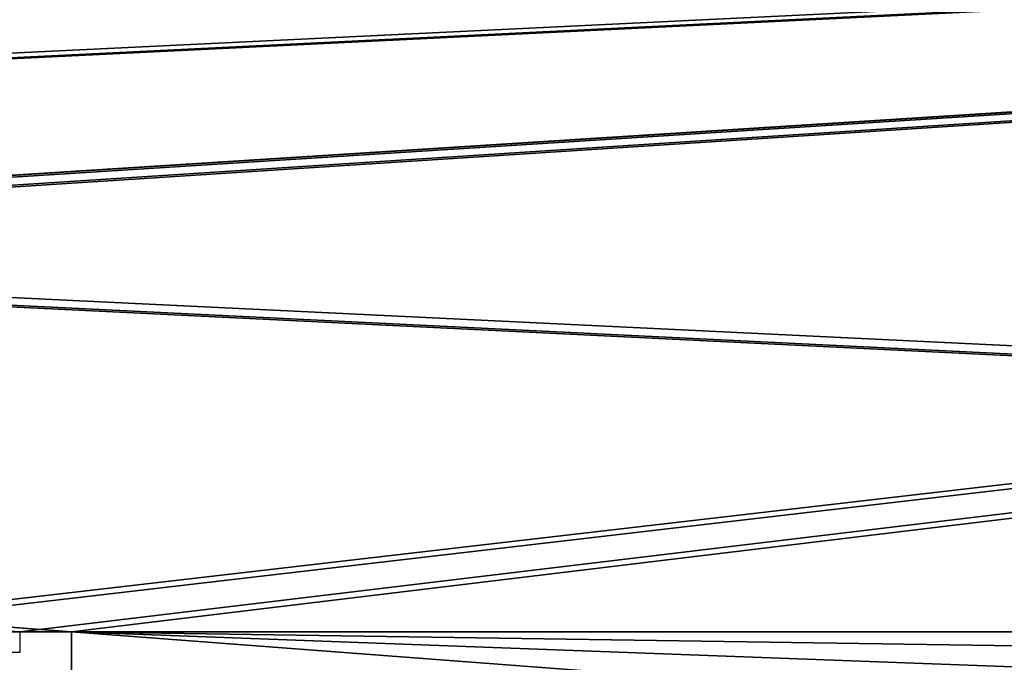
# Model space of a CAD drawing. Header units: millimetres. Extents: x -603 to 3703, y -115 to 249.
# Tile 941 of 1056: x 3123 to 3171, y 21 to 52. Entities that reach past the tile are written whole.
import ezdxf

# ---------------------------------------------------------------- set-up
doc = ezdxf.new("R2010")
doc.units = ezdxf.units.MM
doc.layers.add('151', color=7, linetype='Continuous', true_color=0xffffff)

# ---------------------------------------------------------------- blocks, each defined once
blk = doc.blocks.new('UG_SURFACE_003')
at = {"layer": '151', "color": 252, "linetype": 'Continuous', "lineweight": 35}
for points in [[(3703, -13.3, 2212.25), (3703, 230.4, 2212.25), (2297, 230.4, 2212.25), (2297, -13.3, 2212.25)], [(2447, -13.3, 2062.25), (2447, 230.4, 2062.25), (3553, 230.4, 2062.25), (3553, -13.3, 2062.25)]]:
    blk.add_3dface(points, dxfattribs=at)
blk = doc.blocks.new('UG_SURFACE_189')
at = {"layer": '151', "color": 7, "linetype": 'Continuous', "lineweight": 35}
for points in [[(3496.65, 11.15, 2003.9), (3496.65, 229.15, 2003.9), (2503.35, 229.15, 2003.9), (2503.35, 11.15, 2003.9)], [(2503.5, 11.15, 2003.75), (2503.5, 229.15, 2003.75), (3496.5, 229.15, 2003.75), (3496.5, 11.15, 2003.75)]]:
    blk.add_3dface(points, dxfattribs=at)
blk = doc.blocks.new('UG_SURFACE_190')
at = {"layer": '151', "color": 41, "linetype": 'Continuous', "lineweight": 35}
for points in [[(3496.65, 229.15, 2003.9), (3496.65, 11.15, 2003.9), (2503.35, 11.15, 2003.9), (2503.35, 229.15, 2003.9)], [(3510.5, 19, 2017.75), (3510.5, 71, 2017.75), (2489.5, 71, 2017.75), (2489.5, 19, 2017.75)]]:
    blk.add_3dface(points, dxfattribs=at)
blk = doc.blocks.new('UG_SURFACE_206')
at = {"layer": '151', "color": 252, "linetype": 'Continuous', "lineweight": 35}
for points in [[(3512, 69.5, 2020.25), (2488, 69.5, 2020.25), (2539.3, 22.801, 2020.25), (2541.8, 22.801, 2020.25)], [(2488, 69.5, 2018.75), (3446.8, 22.801, 2018.75), (3444.3, 22.801, 2018.75)], [(2488, 69.5, 2018.75), (3458.2, 22.801, 2018.75), (3446.8, 22.801, 2018.75)], [(3444.3, 22.801, 2018.75), (3125.7, 22.801, 2018.75), (2488, 69.5, 2018.75)], [(3125.7, 22.801, 2018.75), (3123.2, 22.801, 2018.75), (2488, 69.5, 2018.75)], [(2488, 69.5, 2018.75), (3512, 69.5, 2018.75), (3460.7, 22.801, 2018.75), (3458.2, 22.801, 2018.75)], [(3512, 69.5, 2020.25), (2541.8, 22.801, 2020.25), (2553.2, 22.801, 2020.25)], [(3512, 69.5, 2020.25), (2553.2, 22.801, 2020.25), (2555.7, 22.801, 2020.25)], [(2555.7, 22.801, 2020.25), (2774.3, 22.801, 2020.25), (3512, 69.5, 2020.25)], [(2774.3, 22.801, 2020.25), (2776.8, 22.801, 2020.25), (3512, 69.5, 2020.25)], [(3512, 69.5, 2020.25), (2776.8, 22.801, 2020.25), (2788.2, 22.801, 2020.25)], [(3512, 69.5, 2020.25), (2788.2, 22.801, 2020.25), (2790.7, 22.801, 2020.25)], [(2790.7, 22.801, 2020.25), (3109.3, 22.801, 2020.25), (3512, 69.5, 2020.25)], [(3109.3, 22.801, 2020.25), (3111.8, 22.801, 2020.25), (3512, 69.5, 2020.25)], [(3512, 69.5, 2020.25), (3111.8, 22.801, 2020.25), (3123.2, 22.801, 2020.25)], [(3512, 69.5, 2020.25), (3123.2, 22.801, 2020.25), (3125.7, 22.801, 2020.25)], [(3125.7, 22.801, 2020.25), (3444.3, 22.801, 2020.25), (3512, 69.5, 2020.25)], [(3123.2, 22.801, 2018.75), (3125.7, 22.801, 2018.75), (3125.7, 22.801, 2020.25), (3123.2, 22.801, 2020.25)], [(3125.7, 18.08, 2020.25), (3125.7, 22.801, 2020.25), (3125.7, 22.801, 2018.75), (3125.7, 18.08, 2018.75)], [(3125.7, 22.801, 2020.25), (3444.3, 18.08, 2020.25), (3444.3, 22.801, 2020.25)], [(3125.7, 22.801, 2020.25), (3125.7, 18.08, 2020.25), (3444.3, 18.08, 2020.25)], [(3125.7, 22.801, 2018.75), (3252.64, 18.08, 2018.75), (3187.92, 18.08, 2018.75)], [(3125.7, 22.801, 2018.75), (3444.3, 22.801, 2018.75), (3317.36, 18.08, 2018.75), (3252.64, 18.08, 2018.75)], [(3187.92, 18.08, 2018.75), (3125.7, 18.08, 2018.75), (3125.7, 22.801, 2018.75)]]:
    blk.add_3dface(points, dxfattribs=at)
blk = doc.blocks.new('UG_SURFACE_230')
at = {"layer": '151', "color": 252, "linetype": 'Continuous', "lineweight": 35}
for points in [[(2485.5, -30.22, 2021.75), (3514.5, -30.22, 2021.75), (3514.5, 62.62, 2021.75), (2485.5, 62.62, 2021.75)], [(2487, -30.22, 2020.25), (2487, 62.62, 2020.25), (3513, 62.62, 2020.25), (3513, -30.22, 2020.25)]]:
    blk.add_3dface(points, dxfattribs=at)

msp = doc.modelspace()

# ---------------------------------------------------------------- linework, layer by layer
at = {"layer": '151', "color": 252, "linetype": 'Continuous', "lineweight": -3, "true_color": 0x939598}
for p, q in [((3123.2, 22.801, 2018.75), (3123.2, 21.801, 2018.75)), ((3123.2, 22.801, 2018.75), (3123.2, 22.801, 2020.25)), ((3123.2, 22.801, 2020.25), (3123.2, 21.801, 2020.25)), ((3125.7, 22.801, 2018.75), (3123.2, 22.801, 2018.75)), ((3125.7, 22.801, 2020.25), (3123.2, 22.801, 2020.25)), ((3125.7, 18.08, 2020.25), (3125.7, 22.801, 2020.25)), ((3125.7, 18.08, 2018.75), (3125.7, 22.801, 2018.75)), ((3125.7, 22.801, 2018.75), (3125.7, 22.801, 2020.25)), ((3123.2, 21.801, 2020.25), (3111.8, 21.801, 2020.25)), ((3123.2, 21.801, 2018.75), (3111.8, 21.801, 2018.75)), ((3123.2, 21.801, 2018.75), (3123.2, 21.801, 2020.25))]:
    msp.add_line(p, q, dxfattribs=at)

# ---------------------------------------------------------------- block references
for name in ['UG_SURFACE_189', 'UG_SURFACE_003', 'UG_SURFACE_190', 'UG_SURFACE_230', 'UG_SURFACE_206']:
    msp.add_blockref(name, (0, 0), dxfattribs=at)

doc.saveas('drawing.dxf')
